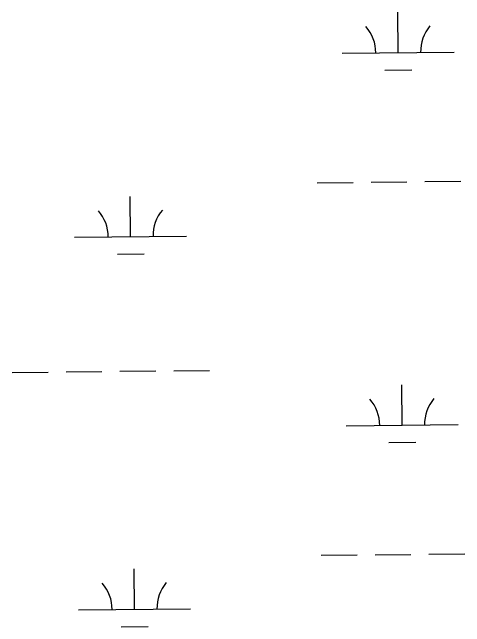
# Model space of a CAD drawing. Extents: x 3734862 to 3772949, y 391520 to 417239.
# Drawn here: x 3755449 to 3755853, y 408159 to 408708 of the extents above; entities that cross this region are included whole.
import ezdxf

# ---------------------------------------------------------------- set-up
doc = ezdxf.new("R2010")
doc.units = 0
doc.layers.add('V-WETL-SWMP', color=7, linetype='Continuous')

msp = doc.modelspace()

# ---------------------------------------------------------------- linework, layer by layer
at = {"layer": 'V-WETL-SWMP'}
for p, q in [((3755793.48, 408671.88), (3755793.1, 408707.88)), ((3755743.48, 408671.35), (3755843.48, 408672.41)), ((3755781.64, 408656.32), (3755805.64, 408656.57)), ((3755769.29, 408556.18), (3755801.29, 408556.52)), ((3755817.29, 408556.69), (3755849.29, 408557.03)), ((3755721.29, 408555.68), (3755753.29, 408556.02)), ((3755554.73, 408507.49), (3755554.35, 408543.48)), ((3755504.73, 408506.96), (3755604.73, 408508.01)), ((3755542.89, 408491.93), (3755566.89, 408492.18)), ((3755449.16, 408386.29), (3755481.16, 408386.63)), ((3755497.16, 408386.8), (3755529.16, 408387.14)), ((3755545.16, 408387.31), (3755577.15, 408387.64)), ((3755593.15, 408387.81), (3755625.15, 408388.15)), ((3755796.99, 408339.22), (3755796.61, 408375.22)), ((3755747, 408338.69), (3755846.99, 408339.75)), ((3755785.16, 408323.67), (3755809.16, 408323.92)), ((3755724.81, 408223.02), (3755756.81, 408223.36)), ((3755772.81, 408223.53), (3755804.8, 408223.87)), ((3755820.8, 408224.04), (3755852.8, 408224.37)), ((3755558.24, 408174.83), (3755557.86, 408210.83)), ((3755508.25, 408174.3), (3755608.24, 408175.36)), ((3755546.41, 408159.27), (3755570.41, 408159.53))]:
    msp.add_line(p, q, dxfattribs=at)
for centre, start, end in [((3755738.23, 408671.77), 359.8334, 41.377), ((3755848.71, 408672.94), 139.8334, 181.377), ((3755499.49, 408507.38), 359.8334, 41.377), ((3755609.97, 408508.54), 139.8334, 181.377), ((3755741.75, 408339.11), 359.8334, 41.377), ((3755852.23, 408340.28), 139.8334, 181.377), ((3755503, 408174.72), 359.8334, 41.377), ((3755613.48, 408175.89), 139.8334, 181.377)]:
    msp.add_arc(centre, 35.25, start, end, dxfattribs=at)

doc.saveas('drawing.dxf')
